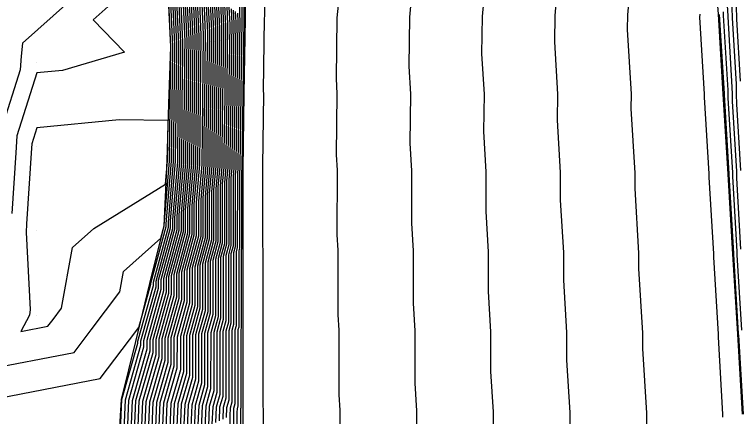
# Model space of a CAD drawing. Extents: x 2188792 to 2191981, y 386090 to 389710.
# Drawn here: x 2190577.5 to 2190663.5, y 387988.2 to 388035.9 of the extents above; entities that cross this region are included whole.
import ezdxf

# ---------------------------------------------------------------- set-up
doc = ezdxf.new("R2010")
doc.units = 0
for name, color, linetype in [('DTM Contours Major', 7, 'Continuous'), ('DTM Contours Minor', 7, 'Continuous'), ('Exist DTM QL2 LIDAR Elevation Point', 7, 'Continuous'), ('PH Exist DTM Breakline', 7, 'Continuous')]:
    doc.layers.add(name, color=color, linetype=linetype)

msp = doc.modelspace()

# ---------------------------------------------------------------- linework, layer by layer
at = {"layer": 'DTM Contours Major'}
for points in [[(2190663.643, 388027.987), (2190663.203, 388035.333), (2190663.175, 388036.904), (2190662.643, 388042.733), (2190662.401, 388044.85), (2190661.857, 388050.823), (2190661.305, 388056.888), (2190661.585, 388058.894), (2190661.034, 388064.789), (2190661.695, 388067.168), (2190662.106, 388073.22), (2190662.755, 388075.853), (2190663.116, 388081.395), (2190669.685, 388089.235)], [(2190604.331, 388044.145), (2190604.212, 388035.869), (2190604.244, 388035.14), (2190604.124, 388026.867), (2190604.12, 388026.367), (2190604, 388018.081), (2190603.995, 388017.587), (2190603.946, 388017.016), (2190603.944, 388008.231), (2190603.804, 388007.715), (2190603.803, 387998.942), (2190603.658, 387998.421), (2190603.657, 387989.661), (2190603.506, 387989.134), (2190603.479, 387988.482), (2190603.478, 387979.728)], [(2190591.073, 387990.126), (2190592.871, 387996.43), (2190592.871, 387997.189), (2190594.605, 388003.424), (2190594.606, 388004.338), (2190596.279, 388010.504), (2190596.279, 388011.569), (2190596.866, 388018.392), (2190596.924, 388024.294), (2190596.941, 388025.436), (2190596.999, 388031.414), (2190597.014, 388032.409), (2190596.627, 388041.114)], [(2190592.869, 387983.364), (2190593.145, 387989.961), (2190594.669, 387995.302), (2190594.669, 387997.394), (2190596.138, 388002.677), (2190596.139, 388004.901), (2190597.556, 388010.125), (2190597.557, 388012.477), (2190598.054, 388018.257), (2190598.104, 388023.259), (2190598.137, 388025.591), (2190598.187, 388030.656), (2190598.219, 388032.865), (2190597.891, 388040.239)], [(2190594.991, 387984.388), (2190595.217, 387989.795), (2190596.466, 387994.174), (2190596.467, 387997.599), (2190597.671, 388001.93), (2190597.672, 388005.463), (2190598.834, 388009.746), (2190598.834, 388013.385), (2190599.242, 388018.123), (2190599.283, 388022.223), (2190599.334, 388025.746), (2190599.374, 388029.899), (2190599.424, 388033.32), (2190599.155, 388039.365)], [(2190600.419, 388038.491), (2190600.629, 388033.775), (2190600.562, 388029.141), (2190600.53, 388025.901), (2190600.462, 388021.187), (2190600.43, 388017.989), (2190600.112, 388014.292), (2190600.112, 388009.368), (2190599.205, 388006.026), (2190599.204, 388001.183), (2190598.265, 387997.805), (2190598.264, 387993.046), (2190597.29, 387989.63), (2190597.113, 387985.411)], [(2190624.619, 388038.253), (2190624.377, 388035.576), (2190624.293, 388029.741), (2190624.491, 388026.444), (2190624.406, 388020.609), (2190624.604, 388017.312), (2190624.603, 388011.116), (2190624.801, 388007.82), (2190624.8, 388001.624), (2190624.997, 387998.328), (2190624.997, 387992.132), (2190625.194, 387988.836), (2190625.193, 387982.64)], [(2190601.683, 388037.617), (2190601.834, 388034.23), (2190601.749, 388028.383), (2190601.727, 388026.056), (2190601.641, 388020.152), (2190601.619, 388017.855), (2190601.39, 388015.2), (2190601.389, 388008.989), (2190600.738, 388006.589), (2190600.737, 388000.436), (2190600.062, 387998.01), (2190600.062, 387991.918), (2190599.362, 387989.465), (2190599.235, 387986.435)], [(2190602.948, 388036.743), (2190603.039, 388034.685), (2190602.937, 388027.625), (2190602.923, 388026.211), (2190602.821, 388019.116), (2190602.807, 388017.721), (2190602.668, 388016.108), (2190602.667, 388008.61), (2190602.271, 388007.152), (2190602.27, 387999.689), (2190601.86, 387998.215), (2190601.859, 387990.79), (2190601.434, 387989.299), (2190601.357, 387987.459)], [(2190595.678, 388018.526), (2190595.725, 388023.295), (2190589.915, 388023.375), (2190580.163, 388022.42), (2190579.559, 388020.528), (2190579.53, 388020.013), (2190578.946, 388011.045), (2190578.888, 388010.018), (2190579.346, 388000.89), (2190579.304, 388000.209), (2190578.271, 387998.26), (2190581.478, 387998.884), (2190582.086, 387999.685), (2190583.101, 388001.022), (2190584.389, 388008.223), (2190586.9, 388010.477), (2190595.438, 388015.743), (2190595.678, 388018.526)], [(2190620.548, 387870.304), (2190617.802, 387879.147), (2190618.249, 387896.985), (2190618.331, 387899.93), (2190609.627, 387901.074), (2190605.636, 387910.839), (2190605.726, 387913.748), (2190604.831, 387916.419), (2190605.497, 387921.198), (2190602.573, 387924.996), (2190606.043, 387938.345), (2190605.57, 387939.676), (2190605.502, 387939.848), (2190601.161, 387949.031), (2190600.855, 387949.805), (2190597.693, 387955.901), (2190595.405, 387962.231), (2190595.289, 387962.791), (2190593.016, 387969.098), (2190592.843, 387969.874), (2190590.582, 387976.168), (2190590.747, 387981.643), (2190590.747, 387982.341), (2190591.073, 387990.126)]]:
    msp.add_lwpolyline(points, dxfattribs=at)
at = {"layer": 'DTM Contours Minor'}
for points in [[(2190663.671, 388017.369), (2190663.199, 388025.241), (2190663.178, 388026.424), (2190663.156, 388027.621), (2190662.685, 388035.473), (2190662.664, 388036.674), (2190662.095, 388042.907), (2190661.912, 388044.509), (2190661.334, 388050.86), (2190660.747, 388057.309), (2190660.953, 388058.788), (2190660.361, 388065.124), (2190660.841, 388066.852), (2190661.296, 388073.547), (2190661.759, 388075.423), (2190662.173, 388081.792), (2190668.087, 388088.85)], [(2190663.709, 388008.036), (2190663.205, 388016.452), (2190663.201, 388017.236), (2190662.699, 388025.607), (2190662.684, 388026.426), (2190662.669, 388027.254), (2190662.168, 388035.613), (2190662.153, 388036.444), (2190661.548, 388043.082), (2190661.424, 388044.167), (2190660.811, 388050.897), (2190660.189, 388057.731), (2190660.322, 388058.682), (2190659.689, 388065.459), (2190659.988, 388066.536), (2190660.486, 388073.875), (2190660.762, 388074.993), (2190661.23, 388082.188), (2190664.572, 388086.176)], [(2190604.588, 388044.212), (2190604.465, 388035.694), (2190604.485, 388035.232), (2190604.362, 388026.715), (2190604.359, 388026.398), (2190604.236, 388017.874), (2190604.232, 388017.56), (2190604.201, 388017.197), (2190604.2, 388008.155), (2190604.111, 388007.827), (2190604.11, 387998.793), (2190604.018, 387998.462), (2190604.016, 387989.436), (2190603.921, 387989.101), (2190603.903, 387988.687), (2190603.902, 387979.664)], [(2190604.844, 388044.279), (2190604.717, 388035.519), (2190604.726, 388035.323), (2190604.599, 388026.564), (2190604.598, 388026.429), (2190604.471, 388017.666), (2190604.47, 388017.533), (2190604.457, 388017.379), (2190604.456, 388008.079), (2190604.418, 388007.94), (2190604.416, 387998.644), (2190604.377, 387998.503), (2190604.376, 387989.21), (2190604.335, 387989.068), (2190604.328, 387988.892), (2190604.326, 387979.6)], [(2190607.295, 388044.292), (2190607.171, 388035.719), (2190607.143, 388035.411), (2190607.019, 388026.83), (2190607.042, 388026.451), (2190606.918, 388017.869), (2190606.94, 388017.49), (2190606.939, 388008.379), (2190606.962, 388008), (2190606.96, 387998.889), (2190606.983, 387998.51), (2190606.982, 387989.398), (2190607.005, 387989.019), (2190607.003, 387979.908)], [(2190589.376, 388042.246), (2190578.458, 388032.493), (2190578.313, 388030.92), (2190578.197, 388029.308), (2190576.011, 388022.45)], [(2190594.312, 388041.935), (2190586.841, 388035.26), (2190590.564, 388031.405), (2190583.209, 388029.244), (2190580.163, 388028.946), (2190577.785, 388021.489), (2190577.671, 388019.457), (2190577.201, 388012.257)], [(2190593.686, 388004), (2190595.512, 388010.732), (2190595.512, 388011.025), (2190596.153, 388018.472), (2190596.217, 388024.916), (2190596.223, 388025.343), (2190596.287, 388031.869), (2190596.291, 388032.136), (2190595.868, 388041.638)], [(2190596.05, 388032.045), (2190595.616, 388041.813)], [(2190650.79, 388042.053), (2190650.229, 388035.824), (2190650.204, 388034.107), (2190650.664, 388026.435), (2190650.639, 388024.718), (2190651.099, 388017.046), (2190651.099, 388015.223), (2190651.559, 388007.551), (2190651.559, 388005.728), (2190652.019, 387998.056), (2190652.018, 387996.233), (2190652.478, 387988.561), (2190652.478, 387986.738)], [(2190590.244, 387990.192), (2190592.152, 387996.882), (2190592.152, 387997.106), (2190593.992, 388003.722), (2190593.992, 388004.113), (2190595.768, 388010.656), (2190595.768, 388011.206), (2190596.391, 388018.445), (2190596.453, 388024.708), (2190596.462, 388025.374), (2190596.524, 388031.717), (2190596.532, 388032.227), (2190596.121, 388041.463)], [(2190590.659, 387990.159), (2190592.512, 387996.656), (2190592.512, 387997.147), (2190594.299, 388003.573), (2190594.299, 388004.225), (2190596.023, 388010.58), (2190596.023, 388011.388), (2190596.628, 388018.418), (2190596.689, 388024.501), (2190596.702, 388025.405), (2190596.762, 388031.566), (2190596.773, 388032.318), (2190596.374, 388041.288)], [(2190591.487, 387990.093), (2190593.231, 387996.205), (2190593.231, 387997.23), (2190594.912, 388003.274), (2190594.912, 388004.45), (2190596.534, 388010.429), (2190596.534, 388011.751), (2190597.104, 388018.365), (2190597.16, 388024.087), (2190597.18, 388025.467), (2190597.237, 388031.263), (2190597.255, 388032.5), (2190596.88, 388040.939)], [(2190591.902, 387990.06), (2190593.59, 387995.979), (2190593.591, 387997.271), (2190595.219, 388003.125), (2190595.219, 388004.563), (2190596.79, 388010.353), (2190596.79, 388011.932), (2190597.341, 388018.338), (2190597.396, 388023.88), (2190597.419, 388025.498), (2190597.474, 388031.111), (2190597.496, 388032.591), (2190597.133, 388040.764)], [(2190642.066, 388040.786), (2190641.612, 388035.741), (2190641.567, 388032.652), (2190641.94, 388026.438), (2190641.895, 388023.348), (2190642.267, 388017.135), (2190642.267, 388013.854), (2190642.64, 388007.64), (2190642.639, 388004.36), (2190643.012, 387998.146), (2190643.011, 387994.866), (2190643.384, 387988.652), (2190643.383, 387985.372)], [(2190592.02, 387982.955), (2190592.316, 387990.027), (2190593.95, 387995.754), (2190593.95, 387997.312), (2190595.525, 388002.975), (2190595.525, 388004.675), (2190597.045, 388010.277), (2190597.045, 388012.114), (2190597.579, 388018.311), (2190597.632, 388023.673), (2190597.659, 388025.529), (2190597.712, 388030.96), (2190597.737, 388032.682), (2190597.385, 388040.589)], [(2190592.444, 387983.16), (2190592.731, 387989.994), (2190594.309, 387995.528), (2190594.31, 387997.353), (2190595.832, 388002.826), (2190595.832, 388004.788), (2190597.301, 388010.201), (2190597.301, 388012.295), (2190597.816, 388018.284), (2190597.868, 388023.466), (2190597.898, 388025.56), (2190597.949, 388030.808), (2190597.978, 388032.773), (2190597.638, 388040.414)], [(2190593.293, 387983.569), (2190593.56, 387989.928), (2190595.028, 387995.077), (2190595.029, 387997.435), (2190596.445, 388002.527), (2190596.445, 388005.013), (2190597.812, 388010.05), (2190597.812, 388012.659), (2190598.292, 388018.231), (2190598.339, 388023.052), (2190598.377, 388025.622), (2190598.424, 388030.505), (2190598.46, 388032.956), (2190598.144, 388040.065)], [(2190593.718, 387983.774), (2190593.974, 387989.895), (2190595.388, 387994.851), (2190595.388, 387997.476), (2190596.752, 388002.378), (2190596.752, 388005.126), (2190598.067, 388009.974), (2190598.068, 388012.84), (2190598.529, 388018.204), (2190598.575, 388022.844), (2190598.616, 388025.653), (2190598.662, 388030.353), (2190598.701, 388033.047), (2190598.397, 388039.89)], [(2190594.142, 387983.978), (2190594.389, 387989.862), (2190595.747, 387994.625), (2190595.748, 387997.517), (2190597.058, 388002.229), (2190597.059, 388005.238), (2190598.323, 388009.898), (2190598.323, 388013.022), (2190598.767, 388018.177), (2190598.811, 388022.637), (2190598.855, 388025.684), (2190598.899, 388030.202), (2190598.942, 388033.138), (2190598.65, 388039.715)], [(2190594.566, 387984.183), (2190594.803, 387989.828), (2190596.107, 387994.4), (2190596.107, 387997.558), (2190597.365, 388002.079), (2190597.365, 388005.351), (2190598.578, 388009.822), (2190598.579, 388013.203), (2190599.005, 388018.15), (2190599.047, 388022.43), (2190599.094, 388025.715), (2190599.137, 388030.05), (2190599.183, 388033.229), (2190598.902, 388039.54)], [(2190595.415, 387984.593), (2190595.632, 387989.762), (2190596.826, 387993.948), (2190596.827, 387997.64), (2190597.978, 388001.78), (2190597.978, 388005.576), (2190599.089, 388009.671), (2190599.09, 388013.566), (2190599.48, 388018.096), (2190599.519, 388022.016), (2190599.573, 388025.777), (2190599.612, 388029.747), (2190599.665, 388033.411), (2190599.408, 388039.191)], [(2190633.343, 388039.52), (2190632.995, 388035.659), (2190632.93, 388031.196), (2190633.215, 388026.441), (2190633.151, 388021.978), (2190633.436, 388017.223), (2190633.435, 388012.485), (2190633.72, 388007.73), (2190633.719, 388002.992), (2190634.005, 387998.237), (2190634.004, 387993.499), (2190634.289, 387988.744), (2190634.288, 387984.006)], [(2190599.661, 388039.016), (2190599.906, 388033.502), (2190599.849, 388029.595), (2190599.812, 388025.808), (2190599.755, 388021.809), (2190599.717, 388018.07), (2190599.346, 388013.748), (2190599.345, 388009.595), (2190598.285, 388005.689), (2190598.285, 388001.631), (2190597.186, 387997.681), (2190597.185, 387993.723), (2190596.046, 387989.729), (2190595.84, 387984.797)], [(2190599.914, 388038.841), (2190600.147, 388033.593), (2190600.087, 388029.444), (2190600.052, 388025.839), (2190599.99, 388021.602), (2190599.955, 388018.043), (2190599.601, 388013.929), (2190599.6, 388009.519), (2190598.592, 388005.801), (2190598.591, 388001.482), (2190597.546, 387997.722), (2190597.545, 387993.497), (2190596.461, 387989.696), (2190596.264, 387985.002)], [(2190600.166, 388038.666), (2190600.388, 388033.684), (2190600.324, 388029.292), (2190600.291, 388025.87), (2190600.226, 388021.395), (2190600.193, 388018.016), (2190599.857, 388014.111), (2190599.856, 388009.443), (2190598.898, 388005.914), (2190598.898, 388001.332), (2190597.905, 387997.764), (2190597.905, 387993.272), (2190596.875, 387989.663), (2190596.689, 387985.207)], [(2190600.672, 388038.316), (2190600.87, 388033.866), (2190600.799, 388028.989), (2190600.769, 388025.932), (2190600.698, 388020.98), (2190600.668, 388017.962), (2190600.368, 388014.474), (2190600.367, 388009.292), (2190599.512, 388006.139), (2190599.511, 388001.034), (2190598.624, 387997.846), (2190598.624, 387992.82), (2190597.704, 387989.597), (2190597.537, 387985.616)], [(2190600.925, 388038.142), (2190601.111, 388033.957), (2190601.037, 388028.837), (2190601.009, 388025.963), (2190600.934, 388020.773), (2190600.906, 388017.935), (2190600.623, 388014.656), (2190600.623, 388009.216), (2190599.818, 388006.251), (2190599.817, 388000.884), (2190598.984, 387997.887), (2190598.983, 387992.595), (2190598.119, 387989.564), (2190597.962, 387985.821)], [(2190601.178, 388037.967), (2190601.352, 388034.048), (2190601.274, 388028.686), (2190601.248, 388025.994), (2190601.17, 388020.566), (2190601.143, 388017.909), (2190600.879, 388014.837), (2190600.878, 388009.14), (2190600.125, 388006.364), (2190600.124, 388000.735), (2190599.343, 387997.928), (2190599.343, 387992.369), (2190598.533, 387989.531), (2190598.386, 387986.026)], [(2190601.431, 388037.792), (2190601.593, 388034.139), (2190601.512, 388028.534), (2190601.487, 388026.025), (2190601.405, 388020.359), (2190601.381, 388017.882), (2190601.135, 388015.019), (2190601.134, 388009.064), (2190600.431, 388006.476), (2190600.431, 388000.586), (2190599.703, 387997.969), (2190599.702, 387992.143), (2190598.947, 387989.498), (2190598.811, 387986.23)], [(2190601.936, 388037.442), (2190602.075, 388034.321), (2190601.987, 388028.231), (2190601.966, 388026.087), (2190601.877, 388019.945), (2190601.856, 388017.828), (2190601.646, 388015.382), (2190601.645, 388008.913), (2190601.045, 388006.702), (2190601.044, 388000.287), (2190600.422, 387998.051), (2190600.421, 387991.692), (2190599.776, 387989.432), (2190599.659, 387986.64)], [(2190602.189, 388037.268), (2190602.316, 388034.412), (2190602.224, 388028.08), (2190602.205, 388026.118), (2190602.113, 388019.738), (2190602.094, 388017.801), (2190601.901, 388015.563), (2190601.9, 388008.837), (2190601.351, 388006.814), (2190601.35, 388000.137), (2190600.782, 387998.092), (2190600.781, 387991.467), (2190600.191, 387989.398), (2190600.084, 387986.844)], [(2190602.442, 388037.093), (2190602.557, 388034.503), (2190602.462, 388027.928), (2190602.445, 388026.149), (2190602.349, 388019.53), (2190602.331, 388017.774), (2190602.157, 388015.745), (2190602.156, 388008.761), (2190601.658, 388006.927), (2190601.657, 387999.988), (2190601.141, 387998.133), (2190601.14, 387991.241), (2190600.605, 387989.365), (2190600.508, 387987.049)], [(2190602.695, 388036.918), (2190602.798, 388034.594), (2190602.699, 388027.776), (2190602.684, 388026.18), (2190602.585, 388019.323), (2190602.569, 388017.748), (2190602.412, 388015.926), (2190602.411, 388008.686), (2190601.965, 388007.039), (2190601.964, 387999.839), (2190601.501, 387998.174), (2190601.5, 387991.015), (2190601.02, 387989.332), (2190600.933, 387987.254)], [(2190603.2, 388036.568), (2190603.28, 388034.776), (2190603.174, 388027.473), (2190603.162, 388026.242), (2190603.056, 388018.909), (2190603.044, 388017.694), (2190602.923, 388016.289), (2190602.922, 388008.534), (2190602.578, 388007.264), (2190602.577, 387999.54), (2190602.22, 387998.256), (2190602.219, 387990.564), (2190601.848, 387989.266), (2190601.781, 387987.663)], [(2190615.895, 388036.986), (2190615.76, 388035.494), (2190615.656, 388028.285), (2190615.766, 388026.447), (2190615.662, 388019.239), (2190615.772, 388017.401), (2190615.771, 388009.748), (2190615.881, 388007.91), (2190615.88, 388000.256), (2190615.99, 387998.419), (2190615.989, 387990.765), (2190616.099, 387988.928), (2190616.098, 387981.274)], [(2190603.453, 388036.393), (2190603.521, 388034.867), (2190603.412, 388027.322), (2190603.402, 388026.273), (2190603.292, 388018.702), (2190603.282, 388017.667), (2190603.179, 388016.471), (2190603.178, 388008.458), (2190602.885, 388007.377), (2190602.883, 387999.391), (2190602.579, 387998.297), (2190602.578, 387990.338), (2190602.263, 387989.233), (2190602.206, 387987.868)], [(2190603.706, 388036.219), (2190603.762, 388034.958), (2190603.649, 388027.17), (2190603.641, 388026.305), (2190603.528, 388018.495), (2190603.52, 388017.64), (2190603.435, 388016.653), (2190603.433, 388008.382), (2190603.191, 388007.49), (2190603.19, 387999.241), (2190602.939, 387998.338), (2190602.938, 387990.113), (2190602.677, 387989.2), (2190602.63, 387988.073)], [(2190603.959, 388036.044), (2190604.003, 388035.049), (2190603.887, 388027.018), (2190603.88, 388026.336), (2190603.764, 388018.288), (2190603.757, 388017.613), (2190603.69, 388016.834), (2190603.689, 388008.307), (2190603.498, 388007.602), (2190603.497, 387999.092), (2190603.298, 387998.38), (2190603.297, 387989.887), (2190603.092, 387989.167), (2190603.055, 387988.278), (2190603.053, 387979.792)], [(2190661.573, 387988.104), (2190661.573, 387988.469), (2190661.026, 387997.6), (2190661.026, 387997.965), (2190660.478, 388007.096), (2190660.478, 388007.461), (2190659.931, 388016.592), (2190659.931, 388016.957), (2190659.384, 388026.088), (2190659.389, 388026.432), (2190658.841, 388035.562), (2190658.846, 388035.906)], [(2190661.133, 388035.892), (2190661.695, 388026.522), (2190661.697, 388026.43), (2190661.698, 388026.339), (2190662.26, 388016.968), (2190662.261, 388016.881), (2190662.823, 388007.505), (2190662.824, 388007.42), (2190663.386, 387998.039), (2190663.387, 387997.956), (2190663.395, 387997.82), (2190663.957, 387988.443)], [(2190663.804, 387998.427), (2190663.269, 388007.345), (2190663.266, 388007.77), (2190662.733, 388016.666), (2190662.731, 388017.102), (2190662.199, 388025.973), (2190662.19, 388026.428), (2190662.182, 388026.888), (2190661.651, 388035.752), (2190661.643, 388036.214)], [(2190573.822, 387993.697), (2190584.574, 387995.788), (2190586.611, 387998.474), (2190590.013, 388002.959), (2190590.448, 388005.389), (2190594.861, 388009.348), (2190595.256, 388010.807), (2190595.256, 388010.843), (2190595.915, 388018.499), (2190595.981, 388025.123), (2190595.984, 388025.312), (2190596.049, 388032.021), (2190596.05, 388032.045)], [(2190575.619, 387990.348), (2190587.67, 387992.692), (2190591.137, 387997.263), (2190592.259, 387998.742), (2190593.686, 388003.872), (2190593.686, 388004)], [(2190589.898, 387981.931), (2190590.244, 387990.192)], [(2190590.322, 387982.136), (2190590.659, 387990.159)], [(2190591.171, 387982.545), (2190591.487, 387990.093)], [(2190591.596, 387982.75), (2190591.902, 387990.06)]]:
    msp.add_lwpolyline(points, dxfattribs=at)
at = {"layer": 'Exist DTM QL2 LIDAR Elevation Point'}
for p, q in [((2190580.163, 388030.203), (2190580.163, 388030.203)), ((2190580.163, 388020.202), (2190580.163, 388020.202)), ((2190580.163, 388010.201), (2190580.163, 388010.201)), ((2190580.163, 388000.2), (2190580.163, 388000.2))]:
    msp.add_line(p, q, dxfattribs=at)
at = {"layer": 'PH Exist DTM Breakline'}
for points in [[(2190604.641, 387979.553), (2190604.642, 387989.043), (2190604.643, 387998.533), (2190604.645, 388008.023), (2190604.646, 388017.513), (2190604.775, 388026.452), (2190604.904, 388035.39), (2190605.034, 388044.328), (2190605.003, 388057.041), (2190603.851, 388068.08), (2190602.205, 388076.596), (2190600.558, 388085.112), (2190600.926, 388093.644), (2190604.09, 388103.752), (2190608.2, 388111.788), (2190612.311, 388119.823)], [(2190664.279, 388107.135), (2190661.434, 388099.394), (2190660.72, 388091.049), (2190660.005, 388082.704), (2190659.291, 388074.358), (2190658.576, 388066.013), (2190659.183, 388058.491), (2190659.79, 388050.97), (2190660.397, 388043.448), (2190661.004, 388035.927), (2190661.573, 388026.431), (2190662.143, 388016.935), (2190662.712, 388007.438), (2190663.281, 387997.942), (2190663.851, 387988.446)], [(2190596.239, 388070.586), (2190595.659, 388061.132), (2190595.079, 388051.678), (2190595.552, 388041.857), (2190596.025, 388032.036), (2190595.793, 388025.287), (2190595.562, 388018.539), (2190595.221, 388010.818), (2190593.535, 388003.945), (2190591.849, 387997.072), (2190590.164, 387990.199)], [(2190590.164, 387990.199), (2190589.644, 387981.809), (2190589.433, 387975.892), (2190591.944, 387969.136), (2190594.455, 387962.38), (2190596.967, 387955.623), (2190600.064, 387948.775)]]:
    msp.add_lwpolyline(points, dxfattribs=at)

doc.saveas('drawing.dxf')
